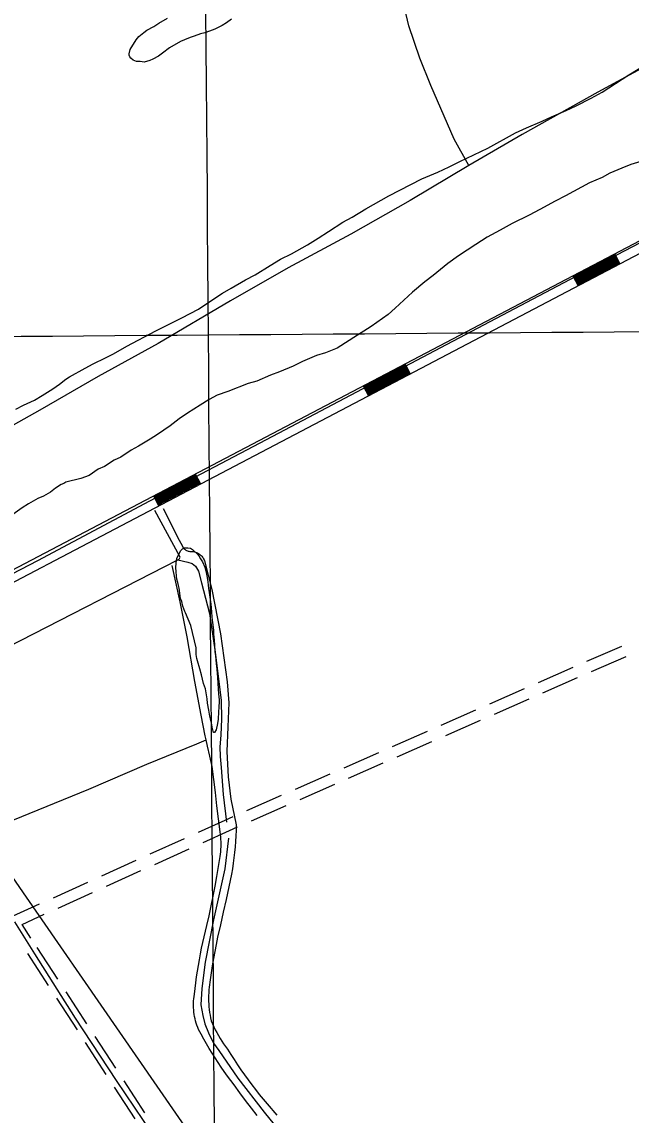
# Model space of a CAD drawing. Extents: x 3540316 to 3578335, y 553172 to 578787.
# Drawn here: x 3554483 to 3556090, y 568715 to 571599 of the extents above; entities that cross this region are included whole.
import ezdxf

# ---------------------------------------------------------------- set-up
doc = ezdxf.new("R2010")
doc.units = 0
for name, color, linetype in [('V-DTCH-CNTR', 7, 'Continuous'), ('V-GRID-MAJR', 7, 'Continuous'), ('V-ROAD-CNTR', 7, 'Continuous'), ('V-SITE-VEGE', 7, 'Continuous'), ('V-TOPO-SHOR', 7, 'Continuous'), ('V-UTIL-LINE', 7, 'Continuous')]:
    doc.layers.add(name, color=color, linetype=linetype)

msp = doc.modelspace()

# ---------------------------------------------------------------- linework, layer by layer
at = {"layer": 'V-DTCH-CNTR'}
for points in [[(3557029.318, 571990.312), (3556923.807, 571925.001), (3556732.0300000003, 571813.568), (3556550.131, 571714.686), (3556369.876, 571612.327), (3556361.252, 571607.428), (3556169.953, 571504.279), (3556002.721, 571413.284), (3555803.262, 571301.7440000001), (3555662.223, 571220.483), (3555507.707, 571127.979), (3555351.093, 571038.905), (3555185.61, 570949.709), (3555033.102, 570863.058), (3554842.523, 570750.457), (3554684.11, 570663.132), (3554530.443, 570574.691), (3554281.7090000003, 570435.274), (3554128.008, 570349.196), (3553980.12, 570270.2930000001)], [(3555662.223, 571220.483), (3555623.35, 571289.851), (3555561.559, 571431.171), (3555532.713, 571503.638), (3555503.693, 571588.541), (3555477.2600000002, 571700.733), (3555458.557, 571768.008)], [(3554855.413, 570315.255), (3554897.3680000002, 570231.295), (3554906.455, 570215.458), (3554907.531, 570213.502), (3554908.784, 570211.655), (3554910.201, 570209.93), (3554911.776, 570208.3470000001), (3554913.49, 570206.92), (3554915.3310000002, 570205.656), (3554917.281, 570204.571), (3554919.325, 570203.672), (3554921.443, 570202.9670000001), (3554923.616, 570202.463), (3554925.827, 570202.164), (3554928.058, 570202.072), (3554930.288, 570202.191), (3554933.083, 570202.002), (3554935.861, 570201.603), (3554938.599, 570200.9990000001), (3554941.282, 570200.188), (3554943.899, 570199.176), (3554946.43, 570197.9720000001), (3554948.863, 570196.581), (3554951.188, 570195.011), (3554953.3850000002, 570193.268), (3554955.446, 570191.365), (3554957.356, 570189.313), (3554959.107, 570187.1240000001), (3554960.69, 570184.807), (3554962.093, 570182.379), (3554963.31, 570179.851), (3554964.332, 570177.24), (3554983.71, 570101.245), (3555007.201, 569984.515), (3555024.328, 569857.6460000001), (3555028.643, 569802.132), (3555026.554, 569739.437), (3555023.916, 569673.778), (3555027.205, 569607.02), (3555034.519, 569548.594), (3555048.412, 569480.345)], [(3554956.9280000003, 569155.155), (3554960.174, 569170.185), (3554963.619, 569185.172), (3554967.2600000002, 569200.113), (3554971.096, 569215.002), (3554976.769, 569240.858), (3554982.207, 569266.763), (3554987.407, 569292.7170000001), (3554992.369, 569318.718), (3554997.092, 569344.765), (3555001.577, 569370.852), (3555005.822, 569396.979), (3555006.75, 569403.432), (3555007.467, 569409.914), (3555007.971, 569416.414), (3555008.2630000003, 569422.931), (3555008.343, 569429.452), (3555008.2120000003, 569435.971), (3555007.8680000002, 569442.481), (3555007.311, 569448.973), (3555006.545, 569455.443), (3555005.568, 569461.88), (3555001.562, 569496.477), (3554997.487, 569531.072), (3554993.342, 569565.66), (3554989.129, 569600.241), (3554984.847, 569634.811), (3554978.563, 569661.703), (3554972.514, 569688.651), (3554968.991, 569705.012), (3554966.699, 569715.648), (3554961.123, 569742.6950000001), (3554955.7830000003, 569769.7930000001), (3554939.1780000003, 569858.831), (3554919.218, 569976.792), (3554900.801, 570068.764), (3554879.3710000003, 570164.831)], [(3553632.0500000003, 569147.751), (3553746.0810000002, 569195.443), (3553913.024, 569264.559), (3554095.81, 569342.17), (3554282.125, 569421.014), (3554458.484, 569493.216), (3554658.952, 569574.62), (3554812.3310000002, 569641.182), (3554944.022, 569694.4400000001), (3554968.991, 569705.012)], [(3555048.412, 569480.345), (3555047.915, 569465.88), (3555047.196, 569451.419), (3555046.258, 569436.97), (3555045.099, 569422.534), (3555043.72, 569408.116), (3555042.123, 569393.72), (3555040.306, 569379.352), (3555038.273, 569365.009), (3555036.02, 569350.702), (3555028.901, 569317.299), (3555021.612, 569283.931), (3555014.151, 569250.602), (3555006.521, 569217.312), (3554998.718, 569184.06), (3554995.025, 569165.368), (3554991.525, 569146.639), (3554988.216, 569127.876), (3554985.096, 569109.079), (3554982.17, 569090.252), (3554979.434, 569071.3960000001), (3554976.89, 569052.515), (3554976.214, 569045.116), (3554975.741, 569037.7000000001), (3554975.475, 569030.274), (3554975.411, 569022.844), (3554975.5530000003, 569015.414), (3554975.901, 569007.992), (3554976.452, 569000.58), (3554977.208, 568993.189), (3554978.166, 568985.818), (3554979.327, 568978.478), (3554980.691, 568971.175), (3554982.256, 568963.911), (3554985.629, 568955.9130000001), (3554989.215, 568948.012), (3554993.012, 568940.207), (3554997.02, 568932.511), (3555001.233, 568924.9230000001), (3555005.648, 568917.452), (3555010.262, 568910.102), (3555015.073, 568902.878), (3555020.076, 568895.786), (3555025.268, 568888.833), (3555033.886, 568875.093), (3555042.6780000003, 568861.464), (3555051.648, 568847.951), (3555060.793, 568834.555), (3555070.109, 568821.278), (3555079.597, 568808.123), (3555089.256, 568795.0920000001), (3555099.08, 568782.188), (3555109.072, 568769.412), (3555119.228, 568756.7660000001), (3555129.546, 568744.252), (3555155.187, 568714.692)], [(3554463.0330000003, 569224.812), (3554515.633, 569140.407), (3554623.219, 568970.452), (3554731.904, 568806.424), (3554826.6750000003, 568665.259), (3554952.279, 568474.861), (3555095.748, 568275.25), (3555135.549, 568223.194), (3555158.365, 568193.351), (3555251.322, 568055.117), (3555320.014, 567961.476), (3555352.9050000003, 567919.234), (3555427.264, 567815.755), (3555509.927, 567695.113), (3555571.478, 567604.9230000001), (3555622.61, 567541.192), (3555645.974, 567514.115), (3555682.094, 567472.254), (3555693.772, 567456.959), (3555709.792, 567435.984), (3555768.346, 567348.706), (3555817.301, 567271.3470000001)], [(3555025.1920000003, 568817.729), (3555016.771, 568829.541), (3555008.519, 568841.475), (3555000.4420000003, 568853.528), (3554992.539, 568865.6950000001), (3554984.812, 568877.975), (3554977.2630000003, 568890.365), (3554969.894, 568902.862), (3554962.7060000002, 568915.463), (3554955.702, 568928.169), (3554948.88, 568940.973), (3554946.619, 568946.439), (3554944.56, 568951.985), (3554942.7090000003, 568957.605), (3554941.0640000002, 568963.2880000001), (3554939.633, 568969.029), (3554938.412, 568974.816), (3554937.409, 568980.647), (3554936.6180000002, 568986.508), (3554936.0470000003, 568992.3960000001), (3554935.691, 568998.303), (3554935.5530000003, 569004.2170000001), (3554935.6350000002, 569010.132), (3554935.934, 569016.04), (3554936.452, 569021.933), (3554937.188, 569027.802), (3554938.1380000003, 569033.6410000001), (3554939.784, 569048.929), (3554941.634, 569064.193), (3554943.682, 569079.434), (3554945.933, 569094.645), (3554948.382, 569109.827), (3554951.032, 569124.974), (3554953.881, 569140.084), (3554956.9280000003, 569155.155)], [(3555104.001, 568713.522), (3555088.367, 568733.554), (3555072.911, 568753.7220000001), (3555057.637, 568774.03), (3555042.543, 568794.471), (3555033.784, 568806.039), (3555025.1920000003, 568817.729)]]:
    msp.add_lwpolyline(points, dxfattribs=at)
at = {"layer": 'V-GRID-MAJR'}
for points in [[(3555066.6580000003, 558654.5920000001), (3555020.84, 564712.414), (3554974.9990000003, 570773.3200000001), (3554929.157, 576834.2440000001), (3554929.134, 576837.311)], [(3544431.278, 570695.107), (3549703.1410000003, 570733.831), (3554974.9990000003, 570773.3200000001), (3560246.85, 570813.577), (3565518.696, 570854.601), (3570790.536, 570896.3910000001), (3576062.369, 570938.948), (3576062.37, 570938.948)]]:
    msp.add_spline(points, degree=3, dxfattribs=at)
at = {"layer": 'V-ROAD-CNTR'}
for p, q in [((3556047.1328673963, 570987.4629986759), (3556061.073839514, 570960.9000518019)), ((3555936.4510887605, 570929.373114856), (3555950.3920608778, 570902.8101679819)), ((3555493.7239742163, 570697.013579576), (3555507.6659463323, 570670.449632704)), ((3555383.04219558, 570638.923695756), (3555396.984167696, 570612.359748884)), ((3554940.315081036, 570406.5631604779), (3554954.257053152, 570380.000213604)), ((3554829.6333024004, 570348.4732766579), (3554843.5752745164, 570321.9093297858))]:
    msp.add_line(p, q, dxfattribs=at)
for points in [[(3553678.543604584, 569744.3374849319), (3557084.254793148, 571531.7849100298), (3557217.994525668, 571598.1527772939)], [(3553692.4855767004, 569717.7735380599), (3557097.8947658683, 571505.0629634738), (3557202.345556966, 571556.895859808)], [(3555937.8430859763, 570926.715120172), (3556048.524864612, 570984.8050039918)], [(3555939.238083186, 570924.059125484), (3556049.9198618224, 570982.1490093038)], [(3555940.632080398, 570921.4031307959), (3556051.3138590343, 570979.4930146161)], [(3555942.02607761, 570918.7461361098), (3556052.7078562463, 570976.8360199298)], [(3555943.4200748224, 570916.090141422), (3556054.1018534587, 570974.1800252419)], [(3555944.814072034, 570913.434146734), (3556055.49585067, 570971.5240305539)], [(3555946.2080692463, 570910.7771520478), (3556056.8898478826, 570968.867035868)], [(3555947.6020664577, 570908.1211573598), (3556058.283845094, 570966.21104118)], [(3555948.9970636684, 570905.4651626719), (3556059.6788423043, 570963.5550464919)], [(3555384.435192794, 570636.2657010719), (3555495.11697143, 570694.3555848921)], [(3555385.8301900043, 570633.609706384), (3555496.5119686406, 570691.699590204)], [(3555387.224187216, 570630.953711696), (3555497.905965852, 570689.043595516)], [(3555388.618184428, 570628.2967170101), (3555499.2999630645, 570686.3866008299)], [(3555390.01218164, 570625.640722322), (3555500.6939602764, 570683.7306061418)], [(3555391.406178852, 570622.984727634), (3555502.087957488, 570681.074611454)], [(3555392.800176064, 570620.3277329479), (3555503.4819547, 570678.4176167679)], [(3555394.194173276, 570617.6717382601), (3555504.875951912, 570675.7616220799)], [(3555395.589170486, 570615.015743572), (3555506.2709491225, 570673.1056273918)], [(3554831.0272996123, 570345.816281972), (3554941.709078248, 570403.906165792)], [(3554832.422296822, 570343.160287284), (3554943.104075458, 570401.250171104)], [(3554833.816294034, 570340.5042925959), (3554944.49807267, 570398.5941764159)], [(3554835.2102912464, 570337.84729791), (3554945.8920698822, 570395.93718173)], [(3554836.604288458, 570335.191303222), (3554947.2860670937, 570393.281187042)], [(3554837.9982856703, 570332.5353085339), (3554948.680064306, 570390.625192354)], [(3554839.392282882, 570329.878313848), (3554950.074061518, 570387.9681976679)], [(3554840.786280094, 570327.22231916), (3554951.46805873, 570385.3122029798)], [(3554842.1812773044, 570324.566324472), (3554952.8630559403, 570382.656208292)], [(3555973.9780137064, 569912.5281485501), (3556065.767830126, 569952.2100691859)], [(3555985.8819898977, 569884.9922036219), (3556077.671806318, 569924.6741242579)], [(3555845.65627035, 569856.3362609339), (3555937.218087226, 569896.540180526)], [(3555857.718246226, 569828.8683158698), (3555949.280063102, 569869.0722354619)], [(3555717.469526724, 569800.049373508), (3555809.0313436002, 569840.254293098)], [(3555729.5315026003, 569772.5814284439), (3555821.093319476, 569812.7863480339)], [(3555589.2827830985, 569743.76348608), (3555680.8445999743, 569783.9674056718)], [(3555601.344758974, 569716.2955410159), (3555692.90657585, 569756.499460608)], [(3555461.096039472, 569687.4775986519), (3555552.657856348, 569727.6815182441)], [(3555473.158015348, 569660.0096535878), (3555564.719832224, 569700.21357318)], [(3555332.9092958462, 569631.190711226), (3555424.4711127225, 569671.395630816)], [(3555344.971271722, 569603.7227661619), (3555436.5330885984, 569643.9276857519)], [(3555204.7225522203, 569574.904823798), (3555296.2843690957, 569615.1087433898)], [(3555216.784528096, 569547.4368787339), (3555308.346344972, 569587.640798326)], [(3555076.535808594, 569518.6179363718), (3555168.0976254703, 569558.8228559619)], [(3555088.5977844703, 569491.149991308), (3555180.159601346, 569531.354910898)], [(3554948.539064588, 569461.506050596), (3555018.7349241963, 569493.2379871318), (3555039.9108818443, 569502.5359685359)], [(3554960.897039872, 569434.170105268), (3555030.944899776, 569465.8340419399), (3555051.97285772, 569475.0680234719)], [(3554820.96831973, 569403.838165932), (3554912.090137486, 569445.02908355)], [(3554833.3262950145, 569376.502220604), (3554924.44811277, 569417.693138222)], [(3554693.3975748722, 569346.1702812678), (3554784.519392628, 569387.361198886)], [(3554705.7555501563, 569318.8343359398), (3554796.8773679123, 569360.025253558)], [(3554565.826830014, 569288.5023966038), (3554656.94864777, 569329.6933142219)], [(3554578.1848052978, 569261.1664512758), (3554669.306623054, 569302.3573688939)], [(3554438.256085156, 569230.833511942), (3554529.3779029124, 569272.0254295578)], [(3554483.012995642, 569218.1435373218), (3554541.7358781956, 569244.6894842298)], [(3554506.5919484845, 569181.862609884), (3554483.012995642, 569218.1435373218)], [(3554497.3869668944, 569140.9796916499), (3554551.882857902, 569057.1338593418)], [(3554522.540916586, 569157.327658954), (3554577.0368075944, 569073.4818266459)], [(3554573.6808143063, 569023.5959264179), (3554628.1767053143, 568939.75009411)], [(3554598.834763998, 569039.9438937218), (3554653.3306550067, 568956.098061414)], [(3554649.9746617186, 568906.2111611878), (3554704.4705527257, 568822.3653288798)], [(3554675.12861141, 568922.5591284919), (3554729.624502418, 568838.7132961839)], [(3554726.26850913, 568788.8273959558), (3554780.764400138, 568704.981563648)], [(3554751.4224588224, 568805.1753632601), (3554805.9183498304, 568721.329530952)]]:
    msp.add_lwpolyline(points, dxfattribs=at)
at = {"layer": 'V-SITE-VEGE'}
for points in [[(3555036.049, 571606.13), (3555023.077, 571596.664), (3555011.168, 571589.398), (3554991.646, 571579.833), (3554978.074, 571574.181), (3554965.571, 571570.179), (3554954.143, 571567.287), (3554937.296, 571561.588), (3554926.423, 571558.157), (3554911.768, 571551.9400000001), (3554900.918, 571546.873), (3554872.207, 571530.628), (3554853.848, 571516.171), (3554843.0270000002, 571508.917), (3554828.4020000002, 571500.518), (3554820.259, 571497.127), (3554805.573, 571493.096), (3554795.183, 571494.041), (3554785.347, 571494.448), (3554776.565, 571497.6), (3554769.93, 571503.511), (3554767.1520000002, 571506.748), (3554765.9990000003, 571511.1), (3554765.952, 571514.375), (3554768.52, 571525.881), (3554783.987, 571551.7660000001), (3554791.515, 571560.064), (3554804.465, 571571.1680000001), (3554812.0300000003, 571576.737), (3554830.452, 571586.827), (3554843.977, 571595.759), (3554867.269, 571609.193)], [(3554466.3540000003, 570577.421), (3554486.961, 570587.5430000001), (3554516.258, 570601.0650000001), (3554536.285, 570613.3640000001), (3554564.429, 570631.237), (3554582.286, 570642.957), (3554599.024, 570656.302), (3554608.758, 570662.993), (3554649.394, 570685.412), (3554670.534, 570696.635), (3554703.075, 570712.387), (3554724.759, 570723.618), (3554759.427, 570743.221), (3554835.853, 570783.6240000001), (3554876.512, 570804.407), (3554904.708, 570818.459), (3554948.613, 570841.4720000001), (3554976.21, 570859.339), (3555011.911, 570883.327), (3555035.203, 570896.764), (3555072.571, 570918.5920000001), (3555098.046, 570932.057), (3555137.558, 570956.647), (3555165.179, 570972.876), (3555193.915, 570987.48), (3555236.72, 571011.024), (3555264.87, 571028.35), (3555291.9280000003, 571045.666), (3555329.806, 571070.232), (3555354.187, 571083.683), (3555390.457, 571106.041), (3555451.131, 571140.214), (3555538.421, 571184.594), (3555580.757, 571202.6680000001), (3555610.6010000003, 571216.199), (3555638.789, 571230.797), (3555712.558, 571265.701), (3555785.162, 571306.049), (3555814.4590000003, 571319.571), (3555855.7120000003, 571337.086), (3555880.67, 571348.36), (3555918.657, 571365.283), (3555945.791, 571377.137), (3555985.36, 571397.903), (3556014.079, 571413.601), (3556084.42, 571459.376), (3556129.363, 571486.227)], [(3556127.477, 571234.459), (3556089.421, 571222.451), (3556065.523, 571213.3740000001), (3556034.59, 571199.829), (3556013.997, 571188.616), (3555980.896, 571173.946), (3555917.481, 571140.281), (3555890.378, 571126.2440000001), (3555849.74, 571103.8250000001), (3555821.559, 571088.682), (3555776.546, 571066.746), (3555745.12, 571049.371), (3555710.977, 571030.865), (3555680.669, 571011.868), (3555634.681, 570981.727), (3555607.115, 570961.675), (3555568.248, 570929.9990000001), (3555546.097, 570913.302), (3555513.718, 570886.084), (3555467.362, 570843.377), (3555449.024, 570827.281), (3555404.697, 570795.525), (3555358.693, 570766.474), (3555324.606, 570744.149), (3555314.319, 570737.995), (3555283.906, 570726.096), (3555259.983, 570718.658), (3555223.623, 570702.851), (3555198.6780000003, 570690.483), (3555162.3000000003, 570675.768), (3555138.395, 570667.236), (3555102.576, 570651.438), (3555079.73, 570645.108), (3555026.5130000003, 570624.1460000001), (3554998.261, 570613.917), (3554976.579, 570602.688), (3554952.765, 570587.602), (3554919.751, 570566.931), (3554897.573, 570551.873), (3554874.359, 570532.976), (3554840.282, 570510.104), (3554820.79, 570498.358), (3554790.4790000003, 570479.361), (3554771.511, 570469.262), (3554743.375, 570450.843), (3554726.565, 570442.411), (3554700.592, 570425.66), (3554684.299, 570419.422), (3554659.97, 570402.147), (3554638.239, 570394.1950000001), (3554599.055, 570384.901), (3554593.642, 570381.549), (3554586.046, 570378.1630000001)], [(3554586.046, 570378.1630000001), (3554571.435, 570368.6730000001), (3554558.471, 570358.66), (3554539.517, 570347.47), (3554524.862, 570341.254), (3554500.478, 570327.803), (3554483.7090000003, 570316.6410000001), (3554434.514, 570281.541)]]:
    msp.add_lwpolyline(points, dxfattribs=at)
msp.add_lwpolyline([(3554928.801, 570006.236), (3554914.6720000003, 570039.893), (3554912.433, 570043.684), (3554910.156, 570050.205), (3554907.3200000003, 570057.813), (3554904.418, 570069.782), (3554901.573, 570077.933), (3554897.37, 570104.628), (3554895.623, 570112.253), (3554894.423, 570119.88), (3554891.562, 570129.122), (3554890.909, 570136.757), (3554890.184, 570149.307), (3554888.951, 570159.1190000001), (3554889.858, 570172.2390000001), (3554891.886, 570183.1900000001), (3554897.7060000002, 570196.377), (3554902.511, 570204.089), (3554906.818, 570208.519), (3554911.6920000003, 570211.321), (3554920.974, 570211.452), (3554927.531, 570211.001), (3554933.0470000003, 570207.254), (3554945.781, 570194.875), (3554949.666, 570190.562), (3554954.149, 570182.434), (3554959.171, 570174.86), (3554965.387, 570160.205), (3554967.703, 570150.954), (3554971.227, 570133.53), (3554973.028, 570122.087), (3554975.467, 570104.102), (3554977.261, 570093.207), (3554981.517, 570062.685), (3554983.434, 570043.053), (3554984.181, 570028.867), (3554986.02, 570014.694), (3554987.9450000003, 569994.518), (3554988.093, 569984.144), (3554989.963, 569967.787), (3554990.688, 569955.2390000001), (3554992.041, 569936.6900000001), (3554993.282, 569926.333), (3554995.205, 569906.157), (3554997.055, 569891.438), (3554999.009, 569869.0750000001), (3555001.075, 569839.072), (3555001.798, 569826.524), (3555003.123, 569810.159), (3555003.184, 569805.79), (3555002.302, 569791.034), (3555001.933, 569778.47), (3555000.561, 569759.882), (3554998.548, 569747.84), (3554994.9560000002, 569731.409), (3554991.236, 569724.255), (3554988.506, 569724.216), (3554984.482, 569738.358), (3554983.8370000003, 569745.448), (3554981.504, 569755.79), (3554977.988, 569772.67), (3554976.196, 569783.5650000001), (3554972.665, 569801.534), (3554971.41, 569812.983), (3554967.215, 569839.136), (3554962.093, 569853.81), (3554956.316, 569876.116), (3554952.261, 569892.439), (3554946.506, 569913.11), (3554944.239, 569919.084), (3554942.4450000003, 569929.981), (3554942.1890000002, 569947.997)], close=True, dxfattribs=at)
at = {"layer": 'V-TOPO-SHOR'}
for points in [[(3554097.321, 569956.144), (3554524.694, 570177.963), (3554820.5130000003, 570335.368), (3555145.176, 570506.3250000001), (3555588.7120000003, 570740.162), (3555993.521, 570953.506), (3556113.3030000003, 571016.3960000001)], [(3554154.825, 569799.55), (3554444.404, 569949.156), (3554894.569, 570180.046), (3554897.934, 570181.77), (3554900.58, 570187.251), (3554833.563, 570310.149)], [(3554894.569, 570180.046), (3554920.574, 570173.816), (3554931.853, 570170.424), (3554940.8170000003, 570163.455), (3554948.6890000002, 570149.9670000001), (3554956.799, 570119.337), (3554978.025, 570038.046), (3554992.4450000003, 569935.969), (3555008.98, 569809.094), (3555009.068, 569760.026), (3555007.295, 569717.435), (3555005.355, 569686.666), (3555006.308, 569660.667), (3555008.481, 569631.729), (3555013.6010000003, 569560.856), (3555022.89, 569487.676)], [(3555027.617, 569445.176), (3555018.682, 569364.651), (3554988.029, 569230.026), (3554965.933, 569117.986), (3554957.434, 569048.698), (3554955.077, 569005.51), (3554960.1890000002, 568977.792), (3554965.813, 568955.997), (3554975.012, 568931.886), (3554988.394, 568904.875), (3555002.859, 568884.977), (3555052.341, 568812.353), (3555122.165, 568722.277), (3555194.33, 568634.007), (3555259.723, 568565.151), (3555305.776, 568526.769), (3555335.6010000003, 568507.674), (3555406.448, 568472), (3555484.319, 568441.155), (3555521.853, 568420.392), (3555545.126, 568404.751)]]:
    msp.add_lwpolyline(points, dxfattribs=at)
at = {"layer": 'V-UTIL-LINE'}
msp.add_lwpolyline([(3553353.727254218, 570349.6962742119), (3553784.6503923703, 570104.4467647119), (3553953.022055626, 570010.106953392), (3554075.3788109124, 569898.3931768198), (3554486.304989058, 569301.262371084), (3555248.356464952, 568198.9595756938), (3555872.8722159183, 567240.922491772), (3556318.701324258, 566591.0907914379), (3556816.4993286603, 565856.2832610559)], dxfattribs=at)

doc.saveas('drawing.dxf')
